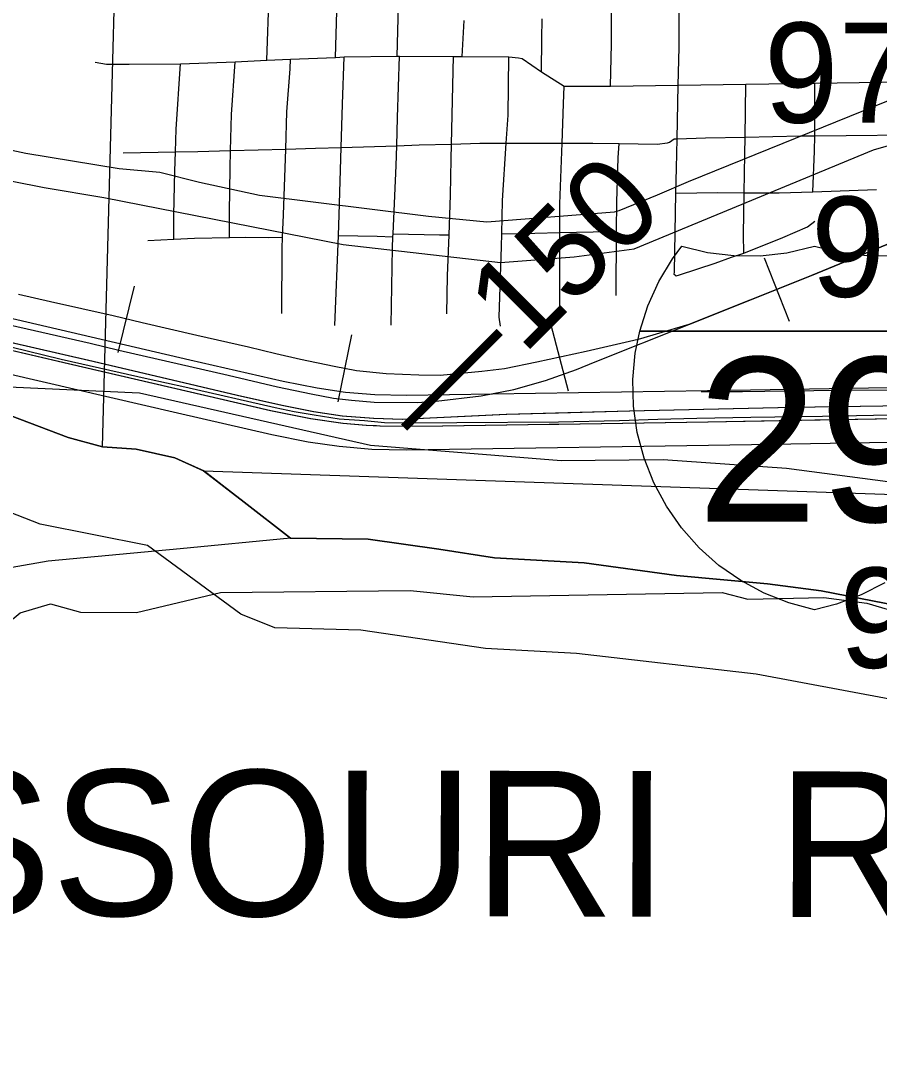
# Model space of a CAD drawing. Extents: x -157.2 to -99.3, y 12.2 to 46.2.
# Drawn here: x -150.579 to -149.636, y 35.784 to 36.924 of the extents above; entities that cross this region are included whole.
import ezdxf

# ---------------------------------------------------------------- set-up
doc = ezdxf.new("R2010")
doc.units = 0
for name, color, linetype in [('tdCoCityStreetMinor', 7, 'Continuous'), ('tdCoClipBndry', 7, 'Continuous'), ('tdCoCoBndry', 7, 'Continuous'), ('tdCoCorpBndry', 7, 'Continuous'), ('tdCoDivCarto', 7, 'Continuous'), ('tdCoHydroRiver', 7, 'Continuous'), ('tdCoHydroTxtLg', 7, 'Continuous'), ('tdCoInt', 7, 'Continuous'), ('tdCoIntCL', 7, 'Continuous'), ('tdCoIntRte', 7, 'Continuous'), ('tdCoRRCL', 7, 'Continuous'), ('tdCoSectLine', 7, 'Continuous'), ('tdCoSectLinePart', 7, 'Continuous'), ('tdCoShieldInt', 7, 'Continuous'), ('tdCoStBndry', 7, 'Continuous'), ('tdCoStBndryPart', 7, 'Continuous'), ('tdCoStrucPriMaintName', 7, 'Continuous'), ('tdCoTwpBndryShd', 7, 'Continuous'), ('tdStHwyIntRefPost1', 7, 'Continuous'), ('tdStHwyIntRefPost5', 7, 'Continuous')]:
    doc.layers.add(name, color=color, linetype=linetype)

msp = doc.modelspace()

# ---------------------------------------------------------------- linework, layer by layer
at = {"layer": 'tdCoCityStreetMinor'}
for p, q in [((-150.2334, 36.8835), (-150.2317, 36.9343)), ((-150.0942, 36.8844), (-150.092, 36.9241)), ((-150.1651, 36.8175), (-150.1629, 36.885)), ((-150.0942, 36.8844), (-150.0429, 36.884)), ((-150.4037, 36.8765), (-150.3435, 36.8786)), ((-150.1661, 36.7865), (-150.1651, 36.8175)), ((-150.0458, 36.7891), (-149.9844, 36.7891)), ((-150.4665, 36.7787), (-150.4091, 36.7797)), ((-149.9868, 36.6085), (-149.9868, 36.691)), ((-150.4393, 36.6825), (-150.4108, 36.6839))]:
    msp.add_line(p, q, dxfattribs=at)
for points in [[(-150.3089, 36.8804), (-150.3062, 36.954), (-150.3057, 36.9944), (-150.3052, 37.0352), (-150.3041, 37.0693), (-150.3012, 37.156), (-150.3003, 37.1806), (-150.2974, 37.2531)], [(-150.1655, 36.885), (-150.1631, 36.9817), (-150.1625, 36.9983), (-150.1597, 37.0721), (-150.1582, 37.1094), (-150.1553, 37.1804)], [(-149.8568, 36.8528), (-149.8559, 36.8944), (-149.8557, 36.9284), (-149.8553, 37.0019), (-149.8551, 37.0233), (-149.8544, 37.0782), (-149.8544, 37.0788)], [(-149.9314, 36.8517), (-149.9301, 36.8983), (-149.9301, 36.9271), (-149.9301, 36.975), (-149.93, 37.001)], [(-150.0072, 36.8675), (-150.0068, 36.9037), (-150.0062, 36.9257)], [(-150.3435, 36.8786), (-150.3435, 36.8786), (-150.3089, 36.8804), (-150.2826, 36.8815), (-150.2334, 36.8835), (-150.2236, 36.884), (-150.1655, 36.885)], [(-150.2339, 36.5888), (-150.2301, 36.6879), (-150.2292, 36.7106), (-150.227, 36.7845), (-150.2255, 36.8322), (-150.2236, 36.884)], [(-150.1655, 36.885), (-150.1629, 36.885), (-150.1037, 36.8845), (-150.0942, 36.8844)], [(-150.1086, 36.6886), (-150.1069, 36.7321), (-150.1062, 36.7718), (-150.1058, 36.7883), (-150.1037, 36.8845)], [(-150.0522, 36.5883), (-150.0534, 36.5982), (-150.0509, 36.6756), (-150.0507, 36.6898), (-150.0499, 36.7264), (-150.0458, 36.7891), (-150.0438, 36.8201), (-150.0429, 36.884)], [(-150.0429, 36.884), (-150.0324, 36.8831), (-150.0282, 36.8822), (-150.0072, 36.8675), (-149.982, 36.8519), (-149.9314, 36.8517), (-149.8568, 36.8528), (-149.7826, 36.854), (-149.7069, 36.8552), (-149.5605, 36.8574), (-149.4898, 36.8564)], [(-150.4973, 36.8784), (-150.4847, 36.876), (-150.4599, 36.876), (-150.4037, 36.8765)], [(-150.4091, 36.7797), (-150.4083, 36.8048), (-150.4037, 36.8765)], [(-150.3499, 36.6857), (-150.3496, 36.7133), (-150.3491, 36.7614), (-150.3486, 36.7811), (-150.3476, 36.8209), (-150.3435, 36.8786)], [(-150.2914, 36.6859), (-150.2904, 36.7106), (-150.288, 36.7828), (-150.2867, 36.8236), (-150.2832, 36.8709), (-150.2826, 36.8815)], [(-149.9844, 36.7891), (-149.9829, 36.8325), (-149.982, 36.8519)], [(-149.8604, 36.6444), (-149.8613, 36.645), (-149.861, 36.648), (-149.8594, 36.7344), (-149.8588, 36.7619), (-149.8581, 36.794), (-149.8568, 36.8528)], [(-149.8581, 36.794), (-149.8268, 36.7952), (-149.7835, 36.796), (-149.7225, 36.7972), (-149.707, 36.7974), (-149.5696, 36.7989), (-149.562, 36.799), (-149.5227, 36.7994), (-149.5119, 36.8009), (-149.5, 36.8036), (-149.4877, 36.8083), (-149.4731, 36.8154), (-149.4586, 36.8241), (-149.4448, 36.8339), (-149.4394, 36.8391), (-149.4364, 36.8463), (-149.4349, 36.8547)], [(-149.7845, 36.7348), (-149.7845, 36.7348), (-149.7839, 36.777), (-149.7835, 36.796), (-149.7826, 36.854)], [(-149.707, 36.7974), (-149.7069, 36.8164), (-149.7069, 36.8552)], [(-149.9844, 36.7891), (-149.9506, 36.7891), (-149.9217, 36.7888), (-149.88, 36.7883), (-149.8687, 36.7898), (-149.8665, 36.7905), (-149.8615, 36.794), (-149.8581, 36.794), (-149.8581, 36.794)], [(-149.7091, 36.7359), (-149.7072, 36.7804), (-149.707, 36.7974)], [(-150.4091, 36.7797), (-150.3846, 36.7802), (-150.3486, 36.7811), (-150.288, 36.7828)], [(-150.288, 36.7828), (-150.2551, 36.7836), (-150.227, 36.7845), (-150.1661, 36.7865)], [(-150.1701, 36.6895), (-150.1668, 36.7649), (-150.1661, 36.7865)], [(-150.1661, 36.7865), (-150.1414, 36.7873), (-150.1058, 36.7883)], [(-150.1058, 36.7883), (-150.0749, 36.7891), (-150.0458, 36.7891)], [(-149.9868, 36.691), (-149.9868, 36.7225), (-149.9844, 36.7891)], [(-149.9252, 36.6219), (-149.9247, 36.6927), (-149.9244, 36.7247), (-149.9227, 36.773), (-149.9217, 36.7888)], [(-150.4108, 36.6839), (-150.411, 36.7106), (-150.4097, 36.7585), (-150.4091, 36.7797)], [(-149.8594, 36.7344), (-149.8135, 36.735), (-149.7845, 36.7348), (-149.7461, 36.7346), (-149.7091, 36.7359), (-149.6391, 36.7385)], [(-149.785, 36.6684), (-149.7853, 36.6889), (-149.7845, 36.7348)], [(-149.8604, 36.6444), (-149.8591, 36.6436), (-149.8554, 36.6445), (-149.8164, 36.6574), (-149.7983, 36.664), (-149.785, 36.6684), (-149.7421, 36.6858), (-149.7148, 36.6973), (-149.7068, 36.7034)], [(-150.172, 36.5893), (-150.1708, 36.6741), (-150.1702, 36.6865), (-150.1701, 36.6895)], [(-150.1701, 36.6895), (-150.1192, 36.6884), (-150.1086, 36.6886)], [(-150.0507, 36.6898), (-150.0144, 36.6904), (-149.9868, 36.691)], [(-149.9868, 36.691), (-149.9503, 36.6919), (-149.9247, 36.6927)], [(-150.4108, 36.6839), (-150.3883, 36.685), (-150.3499, 36.6857), (-150.3326, 36.686), (-150.3064, 36.6857), (-150.2914, 36.6859)], [(-150.2924, 36.6021), (-150.2919, 36.6734), (-150.2914, 36.6859)], [(-150.2301, 36.6879), (-150.1876, 36.6872), (-150.1702, 36.6865)], [(-150.1112, 36.6017), (-150.1104, 36.6436), (-150.1086, 36.6886)], [(-149.7078, 36.5174), (-149.6262, 36.5184), (-149.5147, 36.5202), (-149.4316, 36.5212), (-149.403, 36.5224), (-149.3931, 36.5246), (-149.384, 36.5281), (-149.3739, 36.5332), (-149.3613, 36.5411), (-149.3504, 36.5512), (-149.3401, 36.5668), (-149.3361, 36.5744), (-149.3322, 36.5848), (-149.3281, 36.604)], [(-149.8316, 36.5165), (-149.7862, 36.5165), (-149.7374, 36.517), (-149.7078, 36.5174)]]:
    msp.add_lwpolyline(points, dxfattribs=at)
at = {"layer": 'tdCoClipBndry'}
msp.add_lwpolyline([(-149.3701, 36.1308), (-149.7713, 36.206), (-149.9685, 36.2285), (-150.0686, 36.2342), (-150.2056, 36.2544), (-150.3, 36.2569), (-150.3373, 36.2717), (-150.4396, 36.3474), (-150.5575, 36.3707), (-150.7721, 36.4545)], dxfattribs=at)
at = {"layer": 'tdCoCoBndry'}
msp.add_lwpolyline([(-149.587, 36.2755), (-149.7, 36.2973), (-149.759, 36.3052), (-149.8586, 36.3143), (-149.9601, 36.3282), (-150.0585, 36.3336), (-150.1198, 36.3433), (-150.1976, 36.3543), (-150.2826, 36.3554), (-150.3337, 36.3948), (-150.3781, 36.4294), (-150.4096, 36.4434), (-150.4524, 36.4532), (-150.4892, 36.4555), (-150.5269, 36.4658), (-150.6516, 36.513)], dxfattribs=at)
at = {"layer": 'tdCoCorpBndry'}
msp.add_lwpolyline([(-150.6512, 36.513), (-150.5265, 36.4658), (-150.4888, 36.4555), (-150.452, 36.4532), (-150.4093, 36.4434), (-150.3777, 36.4294), (-150.3333, 36.3948), (-150.2823, 36.3554), (-150.1972, 36.3543), (-150.1194, 36.3433), (-150.0581, 36.3336), (-149.9597, 36.3282), (-149.8582, 36.3143), (-149.7586, 36.3052), (-149.6997, 36.2973), (-149.5867, 36.2755)], dxfattribs=at)
at = {"layer": 'tdCoDivCarto'}
for points in [[(-150.1596, 36.4858), (-150.1912, 36.4868), (-150.2257, 36.4895), (-150.2572, 36.4942), (-150.2918, 36.5011), (-150.3408, 36.5122), (-150.4311, 36.5332), (-150.5041, 36.5504), (-150.6814, 36.5911), (-150.6817, 36.5912)], [(-150.1596, 36.4858), (-150.1912, 36.4868), (-150.2257, 36.4895), (-150.2572, 36.4942), (-150.2918, 36.5011), (-150.3408, 36.5122), (-150.4311, 36.5332), (-150.5041, 36.5504), (-150.6814, 36.5911), (-150.6817, 36.5912)], [(-150.6835, 36.5839), (-150.5264, 36.5473), (-150.3769, 36.5125), (-150.3042, 36.4955), (-150.2605, 36.4869), (-150.2248, 36.4817), (-150.1991, 36.4795), (-150.1884, 36.479)], [(-150.6835, 36.5839), (-150.5264, 36.5473), (-150.3769, 36.5125), (-150.3042, 36.4955), (-150.2605, 36.4869), (-150.2248, 36.4817), (-150.1991, 36.4795), (-150.1884, 36.479)], [(-149.7068, 36.4991), (-149.7309, 36.4987), (-149.9099, 36.495), (-149.9882, 36.4928)], [(-149.7068, 36.4991), (-149.7309, 36.4987), (-149.9099, 36.495), (-149.9882, 36.4928)], [(-149.5571, 36.5013), (-149.7068, 36.4991)], [(-149.5571, 36.5013), (-149.7068, 36.4991)], [(-149.9882, 36.4928), (-150.0453, 36.4911), (-150.1596, 36.4858)], [(-149.9882, 36.4928), (-150.0453, 36.4911), (-150.1596, 36.4858)], [(-149.9879, 36.4806), (-149.824, 36.4832), (-149.7064, 36.4853)], [(-149.9879, 36.4806), (-149.824, 36.4832), (-149.7064, 36.4853)], [(-149.7064, 36.4853), (-149.6184, 36.4869), (-149.5846, 36.4872), (-149.498, 36.4886)], [(-149.7064, 36.4853), (-149.6184, 36.4869), (-149.5846, 36.4872), (-149.498, 36.4886)], [(-150.1884, 36.479), (-150.1841, 36.4787), (-150.1535, 36.4783), (-150.1155, 36.4787), (-149.9984, 36.4805), (-149.9879, 36.4806)], [(-150.1884, 36.479), (-150.1841, 36.4787), (-150.1535, 36.4783), (-150.1155, 36.4787), (-149.9984, 36.4805), (-149.9879, 36.4806)]]:
    msp.add_lwpolyline(points, dxfattribs=at)
at = {"layer": 'tdCoHydroRiver'}
for points in [[(-150.5919, 36.5216), (-150.4485, 36.5151), (-150.1947, 36.4574), (-149.9854, 36.4407), (-149.8733, 36.4416), (-149.7378, 36.4322), (-149.51, 36.4023)], [(-151.0775, 36.1198), (-151.0329, 36.1341), (-150.9171, 36.1964), (-150.7705, 36.2356), (-150.6378, 36.2389), (-150.6058, 36.252), (-150.5798, 36.2732), (-150.5463, 36.2832), (-150.5135, 36.2741), (-150.452, 36.2736), (-150.3597, 36.2957), (-150.1512, 36.298), (-150.082, 36.2909), (-149.8088, 36.2957), (-149.7806, 36.2884), (-149.6969, 36.2902), (-149.6498, 36.2839), (-149.6076, 36.2714)]]:
    msp.add_lwpolyline(points, dxfattribs=at)
at = {"layer": 'tdCoInt'}
for points in [[(-149.4966, 36.5226), (-149.7775, 36.5178), (-150.1552, 36.5121), (-150.1902, 36.5128), (-150.2224, 36.5155), (-150.2533, 36.52), (-150.2909, 36.5274), (-150.3932, 36.551), (-150.7299, 36.6291), (-150.7591, 36.6364), (-150.7991, 36.6487), (-150.8946, 36.6809), (-150.9135, 36.6861), (-150.932, 36.6906), (-150.9524, 36.6945), (-150.9758, 36.6974), (-151.0089, 36.6982), (-151.0553, 36.6969), (-151.1451, 36.691), (-151.2062, 36.6869)], [(-149.4956, 36.4626), (-149.7765, 36.4578), (-150.1553, 36.4521), (-150.1934, 36.4529), (-150.2292, 36.4559), (-150.2634, 36.4609), (-150.3034, 36.4687), (-150.4067, 36.4925), (-150.7441, 36.5708), (-150.7752, 36.5786), (-150.8175, 36.5916), (-150.9122, 36.6235), (-150.9285, 36.628), (-150.9447, 36.632), (-150.9616, 36.6352), (-150.9802, 36.6374), (-151.0088, 36.6382), (-151.0525, 36.6369), (-151.1411, 36.6311), (-151.2585, 36.6233), (-151.3066, 36.6202)]]:
    msp.add_lwpolyline(points, dxfattribs=at)
at = {"layer": 'tdCoIntCL'}
msp.add_lwpolyline([(-149.5865, 36.491), (-149.6984, 36.4891), (-149.777, 36.4878), (-149.8364, 36.4869), (-149.8793, 36.4856), (-149.9214, 36.4844), (-149.9883, 36.4826), (-150.0999, 36.4819), (-150.1545, 36.4815), (-150.1794, 36.4822), (-150.2016, 36.4844), (-150.2294, 36.4861), (-150.2569, 36.4904), (-150.2787, 36.494), (-150.2997, 36.4986), (-150.3988, 36.5211), (-150.4389, 36.5301), (-150.5346, 36.5516), (-150.6829, 36.5877)], dxfattribs=at)
at = {"layer": 'tdCoIntRte'}
for points in [[(-149.5574, 36.5013), (-149.7313, 36.4987), (-149.9103, 36.495), (-150.0457, 36.4911), (-150.16, 36.4858), (-150.1915, 36.4868), (-150.2261, 36.4895), (-150.2576, 36.4942), (-150.2921, 36.5011), (-150.3412, 36.5122), (-150.4315, 36.5332), (-150.5045, 36.5504), (-150.6818, 36.5911)], [(-149.5574, 36.5013), (-149.7313, 36.4987), (-149.9103, 36.495), (-150.0457, 36.4911), (-150.16, 36.4858), (-150.1915, 36.4868), (-150.2261, 36.4895), (-150.2576, 36.4942), (-150.2921, 36.5011), (-150.3412, 36.5122), (-150.4315, 36.5332), (-150.5045, 36.5504), (-150.6818, 36.5911)], [(-150.6507, 36.5762), (-150.5268, 36.5473), (-150.3773, 36.5125), (-150.3046, 36.4955), (-150.2609, 36.4869), (-150.2252, 36.4817), (-150.1995, 36.4795), (-150.1845, 36.4787), (-150.1539, 36.4783), (-150.1159, 36.4787), (-149.9988, 36.4805), (-149.9883, 36.4806), (-149.8244, 36.4832), (-149.6187, 36.4869)], [(-150.6507, 36.5762), (-150.5268, 36.5473), (-150.3773, 36.5125), (-150.3046, 36.4955), (-150.2609, 36.4869), (-150.2252, 36.4817), (-150.1995, 36.4795), (-150.1845, 36.4787), (-150.1539, 36.4783), (-150.1159, 36.4787), (-149.9988, 36.4805), (-149.9883, 36.4806), (-149.8244, 36.4832), (-149.7067, 36.4853), (-149.6187, 36.4869)]]:
    msp.add_lwpolyline(points, dxfattribs=at)
at = {"layer": 'tdCoRRCL'}
for p, q in [((-149.7626, 36.6634), (-149.7349, 36.5937)), ((-150.4544, 36.6322), (-150.4722, 36.5593)), ((-149.9967, 36.5897), (-149.9778, 36.5171)), ((-150.2158, 36.5787), (-150.2306, 36.5052))]:
    msp.add_line(p, q, dxfattribs=at)
for points in [[(-151.4791, 37.1869), (-151.4395, 37.1203), (-151.2764, 36.989), (-151.2272, 36.9672), (-151.2042, 36.9492), (-151.0472, 36.8798), (-150.9944, 36.8636), (-150.9567, 36.8624), (-150.8943, 36.8285), (-150.624, 36.7545), (-150.5532, 36.7406), (-150.4877, 36.7297), (-150.225, 36.678), (-150.052, 36.6581), (-149.9713, 36.6643), (-149.9053, 36.6731), (-149.6424, 36.7818), (-149.5463, 36.8097), (-149.3367, 36.8266), (-149.2636, 36.8137), (-149.2556, 36.8148)], [(-151.4282, 37.1722), (-151.4236, 37.1595), (-151.3834, 37.1203), (-151.2485, 37.0277), (-151.0961, 36.941), (-151.058, 36.9311), (-150.9322, 36.8829), (-150.8704, 36.8673), (-150.849, 36.8546), (-150.8408, 36.8538), (-150.6441, 36.7932), (-150.5734, 36.7784), (-150.4709, 36.7615), (-150.4261, 36.7573), (-150.3826, 36.7463), (-150.3168, 36.7321), (-150.1312, 36.7092), (-150.067, 36.7029), (-149.927, 36.7139), (-149.9217, 36.7153), (-149.8797, 36.7326), (-149.8457, 36.747), (-149.6242, 36.8367)], [(-150.6419, 36.6012), (-150.572, 36.5853), (-150.5029, 36.5696), (-150.4711, 36.5619), (-150.3512, 36.5343), (-150.2971, 36.5217), (-150.2602, 36.514), (-150.2355, 36.5093), (-150.2157, 36.5071), (-150.1907, 36.5047), (-150.1437, 36.5043), (-150.1227, 36.5058), (-150.0733, 36.5115), (-150.0375, 36.5188), (-150.0028, 36.5285), (-149.9686, 36.5407), (-149.9481, 36.5489), (-149.8454, 36.5901), (-149.7783, 36.6168), (-149.7105, 36.6438), (-149.6278, 36.6778)], [(-149.6278, 36.6778), (-149.7105, 36.6438), (-149.7783, 36.6168), (-149.8454, 36.5901), (-149.9007, 36.5736), (-149.9579, 36.5604), (-150.012, 36.5486), (-150.0478, 36.5414), (-150.0725, 36.5385), (-150.1182, 36.5341), (-150.1417, 36.5343), (-150.1777, 36.5357), (-150.2101, 36.5392), (-150.2348, 36.5438), (-150.2716, 36.5515), (-150.2987, 36.5578), (-150.3289, 36.565), (-150.3857, 36.5779), (-150.4456, 36.5917), (-150.4774, 36.5994), (-150.512, 36.6073), (-150.5465, 36.6151), (-150.5815, 36.623)]]:
    msp.add_lwpolyline(points, dxfattribs=at)
at = {"layer": 'tdCoSectLine'}
for points in [[(-150.4892, 36.4555), (-150.4648, 37.3738)], [(-151.4865, 36.5225), (-151.446, 36.5098), (-151.4077, 36.4976), (-151.3694, 36.4898), (-151.2966, 36.4904), (-151.2396, 36.5019), (-151.1975, 36.5154), (-151.1411, 36.5421), (-151.0809, 36.5689), (-151.0384, 36.5853), (-150.9935, 36.6029), (-150.9832, 36.6084), (-150.9194, 36.6096), (-150.8797, 36.5963), (-150.8231, 36.5772), (-150.7379, 36.5485), (-150.6516, 36.513), (-150.5269, 36.4658), (-150.4892, 36.4555)], [(-150.4892, 36.4555), (-150.4524, 36.4532), (-150.4096, 36.4434), (-150.3781, 36.4294)], [(-150.3781, 36.4294), (-149.5874, 36.4023)], [(-150.3781, 36.4294), (-150.3337, 36.3948), (-150.2826, 36.3554), (-150.1976, 36.3543), (-150.1198, 36.3433), (-150.0585, 36.3336), (-149.9601, 36.3282), (-149.8586, 36.3143), (-149.759, 36.3052), (-149.7, 36.2973), (-149.587, 36.2755)]]:
    msp.add_lwpolyline(points, dxfattribs=at)
at = {"layer": 'tdCoSectLinePart'}
msp.add_lwpolyline([(-150.3041, 36.372), (-150.2826, 36.3554), (-150.1976, 36.3543), (-150.1198, 36.3433), (-150.0585, 36.3336), (-149.9601, 36.3282), (-149.8586, 36.3143), (-149.759, 36.3052), (-149.7, 36.2973), (-149.587, 36.2755)], dxfattribs=at)
at = {"layer": 'tdCoShieldInt'}
msp.add_line((-149.896, 36.5829), (-149.5186, 36.5829), dxfattribs=at)
for points in [[(-149.6299, 36.3064), (-149.6558, 36.2931), (-149.6831, 36.2828), (-149.7072, 36.2766), (-149.7354, 36.2841), (-149.7625, 36.2949), (-149.7882, 36.3087), (-149.8121, 36.3254), (-149.8338, 36.3448), (-149.8532, 36.3666), (-149.8699, 36.3905), (-149.8837, 36.4162), (-149.8944, 36.4433), (-149.9019, 36.4715), (-149.9061, 36.5003), (-149.9068, 36.5295), (-149.9041, 36.5585), (-149.8992, 36.5829), (-149.8904, 36.6107), (-149.8783, 36.6373), (-149.8633, 36.6623), (-149.8531, 36.6761), (-149.8248, 36.6693), (-149.7958, 36.6657), (-149.7667, 36.6656), (-149.7377, 36.6689), (-149.7072, 36.6761), (-149.6788, 36.6693), (-149.6499, 36.6657), (-149.6207, 36.6656)], [(-149.6299, 36.3064), (-149.6558, 36.2931), (-149.6831, 36.2828), (-149.7072, 36.2766), (-149.7354, 36.2841), (-149.7625, 36.2949), (-149.7882, 36.3087), (-149.8121, 36.3254), (-149.8338, 36.3448), (-149.8532, 36.3666), (-149.8699, 36.3905), (-149.8837, 36.4162), (-149.8944, 36.4433), (-149.9019, 36.4715), (-149.9061, 36.5003), (-149.9068, 36.5295), (-149.9041, 36.5585), (-149.8992, 36.5829), (-149.5152, 36.5829)]]:
    msp.add_lwpolyline(points, dxfattribs=at)
msp.add_lwpolyline([(-149.8992, 36.5829), (-149.8904, 36.6107), (-149.8783, 36.6373), (-149.8633, 36.6623), (-149.8531, 36.6761), (-149.8248, 36.6693), (-149.7958, 36.6657), (-149.7667, 36.6656), (-149.7377, 36.6689), (-149.7072, 36.6761), (-149.6788, 36.6693), (-149.6499, 36.6657), (-149.6207, 36.6656), (-149.5917, 36.6689), (-149.5613, 36.6761), (-149.5445, 36.6522), (-149.5307, 36.6266), (-149.52, 36.5994), (-149.5152, 36.5829)], close=True, dxfattribs=at)
at = {"layer": 'tdCoStBndry'}
msp.add_lwpolyline([(-150.6516, 36.513), (-150.5269, 36.4658), (-150.4892, 36.4555), (-150.4524, 36.4532), (-150.4096, 36.4434), (-150.3781, 36.4294), (-150.3337, 36.3948), (-150.2826, 36.3554), (-150.1976, 36.3543), (-150.1198, 36.3433), (-150.0585, 36.3336), (-149.9601, 36.3282), (-149.8586, 36.3143), (-149.759, 36.3052), (-149.7, 36.2973), (-149.587, 36.2755)], dxfattribs=at)
at = {"layer": 'tdCoStBndryPart'}
for points in [[(-150.3041, 36.372), (-150.2826, 36.3554), (-150.1976, 36.3543), (-150.1198, 36.3433), (-150.0585, 36.3336), (-149.9601, 36.3282), (-149.8586, 36.3143), (-149.759, 36.3052), (-149.7, 36.2973), (-149.587, 36.2755)], [(-150.2826, 36.3554), (-150.4039, 36.3437), (-150.5488, 36.3299), (-150.6802, 36.3071), (-150.8499, 36.2653), (-150.9712, 36.2203), (-151.1275, 36.1623), (-151.2482, 36.1016), (-151.3806, 36.0286), (-151.5431, 35.9463), (-151.6899, 35.8913), (-151.8968, 35.8276), (-152.1008, 35.7903), (-152.2278, 35.784), (-152.3899, 35.7934), (-152.6101, 35.812), (-152.8412, 35.8609), (-152.9951, 35.9214), (-153.1835, 36.0013), (-153.3682, 36.1048), (-153.4848, 36.2052)]]:
    msp.add_lwpolyline(points, dxfattribs=at)
at = {"layer": 'tdCoTwpBndryShd'}
msp.add_lwpolyline([(-149.587, 36.2755), (-149.7, 36.2973), (-149.759, 36.3052), (-149.8586, 36.3143), (-149.9601, 36.3282), (-150.0585, 36.3336), (-150.1198, 36.3433), (-150.1976, 36.3543), (-150.2826, 36.3554), (-150.3337, 36.3948), (-150.3781, 36.4294), (-150.4096, 36.4434), (-150.4524, 36.4532), (-150.4892, 36.4555), (-150.5269, 36.4658), (-150.6516, 36.513)], dxfattribs=at)

# ---------------------------------------------------------------- texts
at = {"layer": 'tdCoHydroTxtLg'}
msp.add_text('MISSOURI  RIVER', height=0.16, rotation=359.8845, dxfattribs=at).set_placement((-150.9255, 35.9415))
at = {"layer": 'tdCoShieldInt'}
msp.add_text('29', height=0.18, dxfattribs=at).set_placement((-149.8367, 36.3736))
at = {"layer": 'tdCoStrucPriMaintName'}
for s, p in [('97484A029', (-149.7627, 36.8117)), ('97492S029', (-149.7112, 36.6205)), ('97002L077', (-149.68, 36.2129))]:
    msp.add_text(s, height=0.11, dxfattribs=at).set_placement(p)
at = {"layer": 'tdStHwyIntRefPost1'}
msp.add_text('‒‒150', height=0.1, rotation=45, dxfattribs=at).set_placement((-150.1319, 36.4507))
at = {"layer": 'tdStHwyIntRefPost5'}
msp.add_text('‒‒150', height=0.1, rotation=45, dxfattribs=at).set_placement((-150.1319, 36.4507))

doc.saveas('drawing.dxf')
